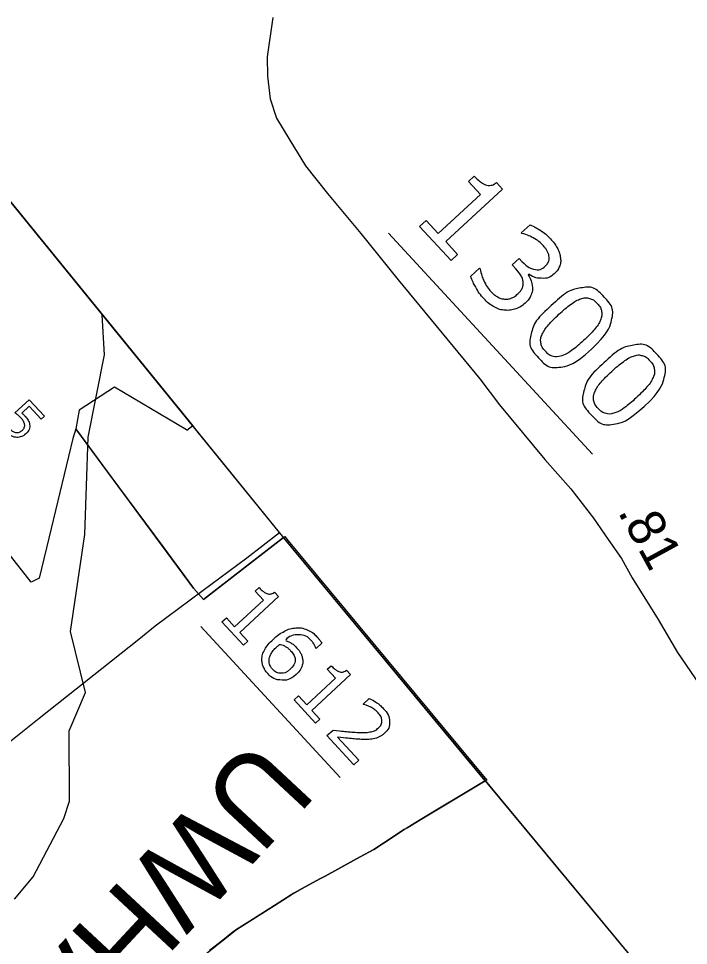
# Model space of a CAD drawing. Extents: x 1695041 to 1706254, y 786537 to 798223.
# Drawn here: x 1702961 to 1703064.1, y 796861.2 to 797003.9 of the extents above; entities that cross this region are included whole.
import ezdxf

# ---------------------------------------------------------------- set-up
doc = ezdxf.new("R2010")
doc.units = 0
for name, color, linetype in [('Default', 7, 'Continuous'), ('Old_Level_30', 7, 'Continuous'), ('Old_Level_32', 7, 'Continuous')]:
    doc.layers.add(name, color=color, linetype=linetype)

msp = doc.modelspace()

# ---------------------------------------------------------------- linework, layer by layer
at = {"layer": 'Default'}
for p, q in [((1702888.84, 797062.75), (1702992.71, 796935.11)), ((1703017.94, 796970.86), (1703049.33, 796936.86)), ((1703002.58, 796923.02), (1703033.51, 796885.75)), ((1702989.02, 796910.32), (1703010.46, 796887.08)), ((1703033.51, 796885.75), (1703082.86, 796826.28))]:
    msp.add_line(p, q, dxfattribs=at)
for points in [[(1702807.76, 797162.38), (1703001.1, 796924.8), (1703349.84, 796504.53)], [(1702807.76, 797162.38), (1703001.1, 796924.8), (1703349.84, 796504.53)], [(1702887.03, 797064.98), (1702987.82, 796941.19), (1702986.86, 796940.5), (1702986.8, 796940.57), (1702975.73, 796947.17), (1702970.29, 796943.63), (1702969.78, 796940.73)], [(1702887.03, 797064.98), (1702987.82, 796941.19), (1702986.86, 796940.5), (1702986.8, 796940.57), (1702975.73, 796947.17), (1702970.29, 796943.63), (1702969.78, 796940.73)], [(1702969.78, 796940.73), (1702969.33, 796939.28), (1702965.99, 796925.42), (1702964.15, 796917.75), (1702962.89, 796917.17), (1702932.55, 796955.73), (1702924.73, 796965.57), (1702922.88, 796967.64), (1702932.74, 796975.84), (1702936, 796978.21), (1702924.89, 796991.85), (1702917.84, 796986.09), (1702911.88, 796981.22), (1702914.79, 796977.7), (1702908.54, 796972.43), (1702903.8, 796968.42), (1702898.61, 796964.04), (1702901.91, 796960.89), (1702912.63, 796949.21), (1702923.77, 796937.5), (1702925.41, 796935.68)], [(1702969.78, 796940.73), (1702969.33, 796939.28), (1702965.99, 796925.42), (1702964.15, 796917.75), (1702962.89, 796917.17), (1702932.55, 796955.73), (1702924.73, 796965.57), (1702922.88, 796967.64), (1702932.74, 796975.84), (1702936, 796978.21), (1702924.89, 796991.85), (1702917.84, 796986.09), (1702911.88, 796981.22), (1702914.79, 796977.7), (1702908.54, 796972.43), (1702903.8, 796968.42), (1702898.61, 796964.04), (1702901.91, 796960.89), (1702912.63, 796949.21), (1702923.77, 796937.5), (1702925.41, 796935.68)], [(1703027.57, 796966.66), (1703022.72, 796971.91), (1703023.72, 796972.83), (1703025.58, 796970.81), (1703032.09, 796976.81), (1703030.22, 796978.83), (1703031.11, 796979.65)], [(1703034.55, 796978.64), (1703035.49, 796977.63), (1703026.74, 796969.56), (1703028.57, 796967.57), (1703027.57, 796966.66)], [(1703038.43, 796970.83), (1703038.37, 796970.9), (1703039.73, 796972.15)], [(1703037.52, 796965.38), (1703036.97, 796965.97), (1703038.05, 796966.96), (1703038.47, 796966.51)], [(1703030.58, 796964.22), (1703031.94, 796965.48), (1703032.03, 796965.38)], [(1703039.52, 796964.55), (1703039.43, 796964.47)], [(1702960.41, 796943.21), (1702962.59, 796945.23), (1702964.95, 796942.68), (1702964.45, 796942.22), (1702962.6, 796944.22), (1702961.47, 796943.18)], [(1702969.78, 796940.73), (1702969.87, 796940.61), (1702975.33, 796933.23), (1702976.35, 796931.84), (1702983.16, 796922.63), (1702987.91, 796916.21), (1702989.46, 796914.5), (1702992.68, 796917), (1703001.75, 796924.01)], [(1702969.78, 796940.73), (1702969.87, 796940.61), (1702975.33, 796933.23), (1702976.35, 796931.84), (1702983.16, 796922.63), (1702987.91, 796916.21), (1702989.46, 796914.5), (1702992.68, 796917), (1703001.75, 796924.01)], [(1702970.45, 796844.56), (1702994.51, 796863.68), (1703000.38, 796867.41), (1703002.96, 796869.05), (1703005.1, 796870.25), (1703007.47, 796871.54), (1703008.17, 796871.92), (1703012.52, 796874.3), (1703013.56, 796874.86), (1703015.66, 796876.01), (1703017.13, 796876.98), (1703020.35, 796879.09), (1703020.78, 796879.36), (1703022.82, 796880.6), (1703032.81, 796886.58), (1703001.75, 796924.01), (1702989.46, 796914.5), (1702987.91, 796916.21), (1702969.78, 796940.73)], [(1702970.45, 796844.56), (1702994.51, 796863.68), (1703000.38, 796867.41), (1703002.96, 796869.05), (1703005.1, 796870.25), (1703007.47, 796871.54), (1703008.17, 796871.92), (1703012.52, 796874.3), (1703013.56, 796874.86), (1703015.66, 796876.01), (1703017.13, 796876.98), (1703020.35, 796879.09), (1703020.78, 796879.36), (1703022.82, 796880.6), (1703032.81, 796886.58), (1703001.75, 796924.01), (1702989.46, 796914.5), (1702987.91, 796916.21), (1702969.78, 796940.73)], [(1702992.71, 796935.11), (1703001.1, 796924.8), (1703002.58, 796923.02)], [(1703001.75, 796924.01), (1703001.97, 796924.19), (1703002.5, 796923.51), (1703033.04, 796886.68), (1703032.81, 796886.58)], [(1703001.75, 796924.01), (1703001.97, 796924.19), (1703002.5, 796923.51), (1703033.04, 796886.68), (1703032.81, 796886.58)], [(1702995.59, 796907.45), (1702992.28, 796911.04), (1702992.96, 796911.66), (1702994.23, 796910.28), (1702998.68, 796914.38), (1702997.4, 796915.76), (1702998.01, 796916.32)], [(1703000.36, 796915.63), (1703001, 796914.94), (1702995.02, 796909.42), (1702996.27, 796908.07), (1702995.59, 796907.45)], [(1703007.64, 796907.75), (1703006.78, 796906.96), (1703006.74, 796907)], [(1703006.69, 796895.43), (1703003.38, 796899.02), (1703004.05, 796899.64), (1703005.33, 796898.26), (1703009.77, 796902.36), (1703008.5, 796903.74), (1703009.1, 796904.3)], [(1703011.45, 796903.61), (1703012.09, 796902.92), (1703006.12, 796897.41), (1703007.36, 796896.05), (1703006.69, 796895.43)], [(1703014.05, 796898.33), (1703014.01, 796898.38), (1703014.94, 796899.24)], [(1703012.58, 796889.04), (1703008.44, 796893.53), (1703009.38, 796894.4)], [(1703010.06, 796893.32), (1703013.35, 796889.75), (1703012.58, 796889.04)], [(1703032.81, 796886.58), (1703028.72, 796884.13), (1703026.3, 796882.68), (1703022.82, 796880.6), (1703020.78, 796879.36), (1703020.35, 796879.09), (1703017.13, 796876.98), (1703015.66, 796876.01), (1703013.56, 796874.86), (1703012.52, 796874.3), (1703008.17, 796871.92), (1703007.47, 796871.54), (1703005.1, 796870.25), (1703003.36, 796869.27), (1703002.96, 796869.05), (1703000.38, 796867.41), (1702999.24, 796866.69), (1702996.57, 796864.99), (1702994.51, 796863.68), (1702993.77, 796863.11), (1702992.37, 796862.03), (1702990.34, 796860.45)], [(1703032.81, 796886.58), (1703028.72, 796884.13), (1703026.3, 796882.68), (1703022.82, 796880.6), (1703020.78, 796879.36), (1703020.35, 796879.09), (1703017.13, 796876.98), (1703015.66, 796876.01), (1703013.56, 796874.86), (1703012.52, 796874.3), (1703008.17, 796871.92), (1703007.47, 796871.54), (1703005.1, 796870.25), (1703003.36, 796869.27), (1703002.96, 796869.05), (1703000.38, 796867.41), (1702999.24, 796866.69), (1702996.57, 796864.99), (1702994.51, 796863.68), (1702993.77, 796863.11), (1702992.37, 796862.03), (1702990.34, 796860.45)]]:
    msp.add_lwpolyline(points, dxfattribs=at)
for points in [[(1703031.11, 796979.65), (1703031.49, 796979.24), (1703031.99, 796978.84), (1703032.49, 796978.43), (1703032.84, 796978.31), (1703033.28, 796978.16), (1703033.69, 796978.22), (1703034.1, 796978.28), (1703034.55, 796978.64)], [(1703039.73, 796972.15), (1703040.39, 796971.9), (1703041.29, 796971.3), (1703042.2, 796970.71), (1703042.87, 796969.98), (1703043.52, 796969.27), (1703043.89, 796968.61), (1703044.26, 796967.95), (1703044.38, 796967.25), (1703044.5, 796966.49), (1703044.28, 796965.84), (1703044.06, 796965.19), (1703043.47, 796964.64), (1703042.66, 796963.89), (1703041.53, 796963.91), (1703040.39, 796963.92), (1703039.52, 796964.55)], [(1703038.47, 796966.51), (1703039.39, 796965.51), (1703040.35, 796965.31), (1703041.31, 796965.1), (1703042.11, 796965.84), (1703042.46, 796966.16), (1703042.59, 796966.56), (1703042.71, 796966.95), (1703042.63, 796967.37), (1703042.55, 796967.81), (1703042.32, 796968.19), (1703042.09, 796968.57), (1703041.71, 796968.98), (1703041.14, 796969.6), (1703040.27, 796970.09), (1703039.41, 796970.59), (1703038.43, 796970.83)], [(1703032.03, 796965.38), (1703032.18, 796964.49), (1703032.63, 796963.51), (1703033.08, 796962.54), (1703033.73, 796961.84), (1703034.1, 796961.43), (1703034.67, 796961.09), (1703035.23, 796960.76), (1703035.77, 796960.72), (1703036.33, 796960.68), (1703036.81, 796960.86), (1703037.3, 796961.03), (1703037.83, 796961.52), (1703038.35, 796962), (1703038.54, 796962.48), (1703038.73, 796962.97), (1703038.65, 796963.44), (1703038.58, 796963.92), (1703038.27, 796964.41), (1703037.96, 796964.9), (1703037.52, 796965.38)], [(1703040.09, 796962.48), (1703040.1, 796961.91), (1703039.86, 796961.32), (1703039.62, 796960.72), (1703038.95, 796960.1), (1703038.28, 796959.49), (1703037.51, 796959.22), (1703036.73, 796958.95), (1703035.92, 796959), (1703035.01, 796959.07), (1703034.18, 796959.53), (1703033.35, 796959.99), (1703032.62, 796960.78), (1703031.87, 796961.59), (1703031.34, 796962.55), (1703030.81, 796963.51), (1703030.58, 796964.22)], [(1703039.43, 796964.47), (1703039.67, 796964.11), (1703039.87, 796963.55), (1703040.08, 796962.99), (1703040.09, 796962.48)], [(1703049.17, 796953.01), (1703046.56, 796950.59), (1703044.58, 796950.28), (1703042.6, 796949.97), (1703041.01, 796951.69), (1703039.4, 796953.44), (1703039.9, 796955.39), (1703040.39, 796957.34), (1703042.97, 796959.71), (1703045.56, 796962.1), (1703047.55, 796962.43), (1703049.54, 796962.76), (1703051.13, 796961.03), (1703052.74, 796959.29), (1703052.23, 796957.32), (1703051.71, 796955.36), (1703049.17, 796953.01)], [(1703044.63, 796951.99), (1703045.37, 796952.25), (1703046.16, 796952.83), (1703046.95, 796953.41), (1703047.95, 796954.34), (1703048.95, 796955.25), (1703049.6, 796956.01), (1703050.26, 796956.76), (1703050.55, 796957.47), (1703050.84, 796958.16), (1703050.73, 796958.79), (1703050.62, 796959.42), (1703050.05, 796960.04), (1703049.49, 796960.65), (1703048.86, 796960.82), (1703048.24, 796960.98), (1703047.51, 796960.74), (1703046.82, 796960.52), (1703045.97, 796959.88), (1703045.11, 796959.24), (1703044.19, 796958.39), (1703043.17, 796957.45), (1703042.55, 796956.74), (1703041.93, 796956.04), (1703041.6, 796955.3), (1703041.29, 796954.62), (1703041.39, 796953.98), (1703041.49, 796953.34), (1703042.09, 796952.69), (1703042.65, 796952.07), (1703043.28, 796951.9), (1703043.91, 796951.74), (1703044.63, 796951.99)], [(1703057.3, 796944.21), (1703054.68, 796941.8), (1703052.7, 796941.48), (1703050.72, 796941.17), (1703049.13, 796942.89), (1703047.52, 796944.64), (1703048.02, 796946.59), (1703048.51, 796948.54), (1703051.09, 796950.91), (1703053.68, 796953.31), (1703055.67, 796953.63), (1703057.66, 796953.96), (1703059.25, 796952.23), (1703060.86, 796950.49), (1703060.35, 796948.52), (1703059.84, 796946.56), (1703057.3, 796944.21)], [(1703052.75, 796943.19), (1703053.49, 796943.45), (1703054.28, 796944.03), (1703055.07, 796944.61), (1703056.07, 796945.54), (1703057.07, 796946.45), (1703057.72, 796947.21), (1703058.38, 796947.97), (1703058.67, 796948.67), (1703058.96, 796949.36), (1703058.85, 796949.99), (1703058.74, 796950.62), (1703058.17, 796951.24), (1703057.61, 796951.85), (1703056.98, 796952.02), (1703056.36, 796952.18), (1703055.63, 796951.94), (1703054.94, 796951.72), (1703054.09, 796951.08), (1703053.24, 796950.45), (1703052.31, 796949.59), (1703051.29, 796948.65), (1703050.67, 796947.95), (1703050.05, 796947.24), (1703049.73, 796946.51), (1703049.42, 796945.82), (1703049.51, 796945.18), (1703049.61, 796944.54), (1703050.21, 796943.89), (1703050.77, 796943.28), (1703051.4, 796943.11), (1703052.03, 796942.94), (1703052.75, 796943.19)], [(1702958.98, 796942.16), (1702959.04, 796941.79), (1702959.23, 796941.38), (1702959.41, 796940.97), (1702959.69, 796940.67), (1702959.88, 796940.46), (1702960.11, 796940.33), (1702960.34, 796940.19), (1702960.62, 796940.17), (1702960.86, 796940.16), (1702961.09, 796940.25), (1702961.32, 796940.35), (1702961.55, 796940.56), (1702961.77, 796940.76), (1702961.85, 796940.98), (1702961.93, 796941.19), (1702961.9, 796941.41), (1702961.87, 796941.66), (1702961.72, 796941.91), (1702961.57, 796942.16), (1702961.33, 796942.43), (1702961.09, 796942.68), (1702960.85, 796942.88), (1702960.6, 796943.08), (1702960.41, 796943.21)], [(1702961.47, 796943.18), (1702961.6, 796943.07), (1702961.72, 796942.95), (1702961.84, 796942.82), (1702961.93, 796942.73), (1702962.25, 796942.38), (1702962.43, 796942.07), (1702962.61, 796941.76), (1702962.66, 796941.4), (1702962.72, 796941.03), (1702962.59, 796940.68), (1702962.45, 796940.32), (1702962.08, 796939.98)], [(1702962.08, 796939.98), (1702961.78, 796939.7), (1702961.41, 796939.56), (1702961.04, 796939.42), (1702960.68, 796939.44), (1702960.29, 796939.46), (1702959.92, 796939.64), (1702959.56, 796939.83), (1702959.21, 796940.2), (1702958.89, 796940.55), (1702958.66, 796940.94), (1702958.44, 796941.33), (1702958.34, 796941.64)], [(1702998.01, 796916.32), (1702998.27, 796916.04), (1702998.61, 796915.76), (1702998.95, 796915.49), (1702999.19, 796915.4), (1702999.49, 796915.3), (1702999.77, 796915.34), (1703000.05, 796915.38), (1703000.36, 796915.63)], [(1703003.73, 796902.94), (1703002.72, 796902.01), (1703001.46, 796902.09), (1703000.21, 796902.16), (1702999.32, 796903.13), (1702998.87, 796903.62), (1702998.65, 796904.16), (1702998.43, 796904.7), (1702998.44, 796905.28), (1702998.46, 796906.01), (1702998.88, 796906.78), (1702999.3, 796907.55), (1703000.16, 796908.34), (1703001.04, 796909.16), (1703001.9, 796909.59), (1703002.75, 796910.03), (1703003.67, 796910.11), (1703004.53, 796910.18), (1703005.39, 796909.82), (1703006.24, 796909.47), (1703007, 796908.64), (1703007.24, 796908.38), (1703007.39, 796908.18), (1703007.53, 796907.98), (1703007.64, 796907.75)], [(1703006.74, 796907), (1703006.69, 796907.19), (1703006.52, 796907.5), (1703006.35, 796907.8), (1703006.11, 796908.07), (1703005.23, 796909.02), (1703004.1, 796909.04), (1703002.98, 796909.06), (1703001.87, 796908.21), (1703002.45, 796908.04), (1703002.9, 796907.79), (1703003.35, 796907.54), (1703003.79, 796907.06), (1703004.18, 796906.64), (1703004.4, 796906.24), (1703004.62, 796905.85), (1703004.69, 796905.29), (1703004.78, 796904.65), (1703004.55, 796904.07), (1703004.32, 796903.49), (1703003.73, 796902.94)], [(1703002.86, 796903.81), (1703003.27, 796904.19), (1703003.43, 796904.57), (1703003.59, 796904.94), (1703003.53, 796905.4), (1703003.48, 796905.74), (1703003.3, 796906.03), (1703003.11, 796906.32), (1703002.86, 796906.59), (1703002.51, 796906.97), (1703002.12, 796907.21), (1703001.73, 796907.45), (1703001.23, 796907.62), (1703001.13, 796907.54), (1703001.03, 796907.46), (1703000.94, 796907.38), (1703000.8, 796907.26), (1703000.09, 796906.61), (1702999.82, 796906.09), (1702999.55, 796905.57), (1702999.55, 796905.1), (1702999.54, 796904.71), (1702999.67, 796904.39), (1702999.8, 796904.07), (1703000.05, 796903.79), (1703000.65, 796903.14), (1703001.38, 796903.14), (1703002.12, 796903.13), (1703002.86, 796903.81)], [(1703009.1, 796904.3), (1703009.36, 796904.02), (1703009.7, 796903.75), (1703010.05, 796903.47), (1703010.29, 796903.39), (1703010.59, 796903.28), (1703010.87, 796903.32), (1703011.15, 796903.36), (1703011.45, 796903.61)], [(1703009.38, 796894.4), (1703010.21, 796894.3), (1703011.04, 796894.2), (1703011.88, 796894.1), (1703012.65, 796894.06), (1703014.27, 796893.96), (1703015.05, 796894.1), (1703015.83, 796894.23), (1703016.39, 796894.75), (1703016.91, 796895.23), (1703016.89, 796895.84), (1703016.86, 796896.45), (1703016.3, 796897.06), (1703015.92, 796897.47), (1703015.34, 796897.81), (1703014.76, 796898.15), (1703014.05, 796898.33)], [(1703014.94, 796899.24), (1703015.39, 796899.07), (1703016.01, 796898.66), (1703016.63, 796898.25), (1703017.08, 796897.75), (1703018.03, 796896.73), (1703018.07, 796895.7), (1703018.11, 796894.66), (1703017.27, 796893.89), (1703016.89, 796893.54), (1703016.48, 796893.33), (1703016.06, 796893.13), (1703015.6, 796893.04), (1703015.16, 796892.96), (1703014.68, 796892.95), (1703014.19, 796892.94), (1703013.56, 796892.97), (1703012.65, 796893.02), (1703011.75, 796893.12), (1703010.84, 796893.22), (1703010.06, 796893.32)]]:
    msp.add_open_spline(points, degree=3, dxfattribs=at)
at = {"layer": 'Old_Level_30'}
msp.add_lwpolyline([(1702960.34, 796868.35), (1702963.22, 796871.79), (1702967.95, 796880.79), (1702968.82, 796883.46), (1702968.76, 796894.28), (1702971.25, 796900.15), (1702968.98, 796909.57), (1702971.17, 796924.48), (1702971.67, 796939.46), (1702974.21, 796952.13), (1702973.83, 796958.31)], dxfattribs=at)
at = {"layer": 'Old_Level_32'}
for points in [[(1703000.1, 797004.05), (1702999.24, 796998.02), (1702999.29, 796995.03), (1702999.68, 796991.51), (1703000.7, 796988.57), (1703002.74, 796985.15), (1703005.15, 796981.23), (1703008.55, 796976.94), (1703013.66, 796970.79), (1703019.39, 796963.67), (1703031.99, 796948.45), (1703035.02, 796944.46), (1703041.99, 796936.04), (1703046, 796931.52), (1703049.51, 796927.01), (1703051.73, 796923.74), (1703053.8, 796920.8), (1703055.44, 796917.8), (1703059.44, 796911.39), (1703062.44, 796906.34), (1703067.1, 796899.48)], [(1703001.15, 796924.74), (1702996.13, 796920.86), (1702989.16, 796915.69)], [(1702989.16, 796915.69), (1702982, 796910.38), (1702979.46, 796908.31), (1702964.12, 796896.16), (1702954.61, 796888.59), (1702950.95, 796886.16)]]:
    msp.add_lwpolyline(points, dxfattribs=at)

# ---------------------------------------------------------------- texts
at = {"layer": 'Default'}
for s, height, rotation, p in [('.81', 5.775, 298.6796, (1703053.15, 796927.99)), ('UWHARRIE', 13.34, 227.0624, (1702997.3, 796893.62))]:
    msp.add_text(s, height=height, rotation=rotation, dxfattribs=at).set_placement(p)

doc.saveas('drawing.dxf')
